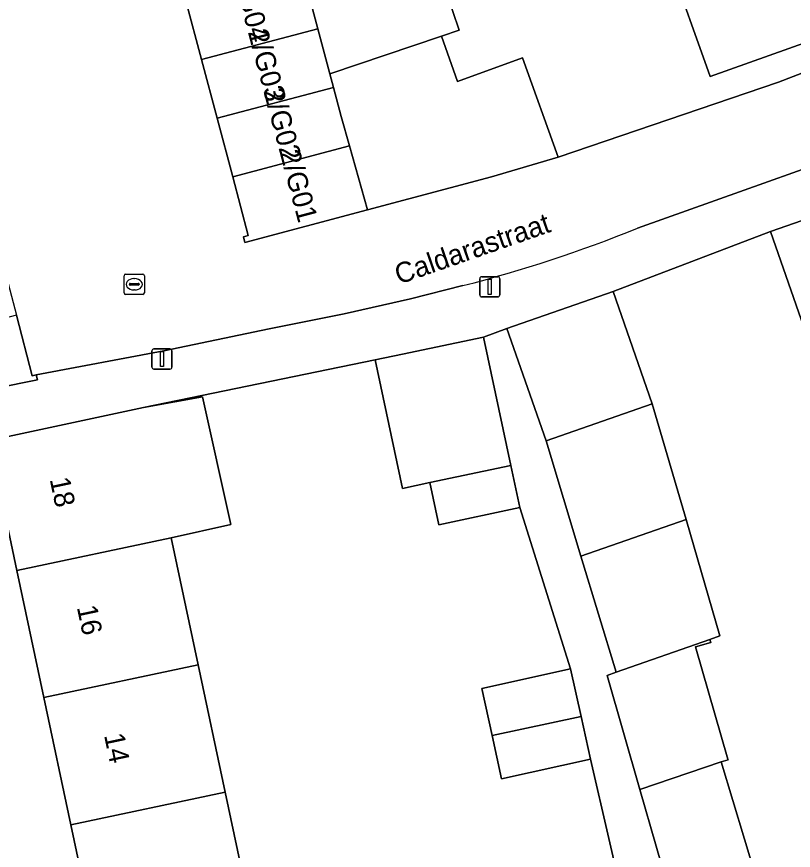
# Model space of a CAD drawing. Extents: x 159053 to 160042, y 380449 to 381423.
# Drawn here: x 159798.94 to 159837.39, y 381291.62 to 381332.87 of the extents above; entities that cross this region are included whole.
import ezdxf

# ---------------------------------------------------------------- set-up
doc = ezdxf.new("R2010")
doc.units = 0
for name, color, linetype in [('IMGEO_Erf', 7, 'Continuous'), ('IMGEO_Kolk', 7, 'Continuous'), ('IMGEO_Lichtmast', 7, 'Continuous'), ('IMGEO_Muur', 7, 'Continuous'), ('IMGEO_Openbare_ruimte_label', 7, 'Continuous'), ('IMGEO_Pand', 7, 'Continuous'), ('IMGEO_Pand_nummerreeks', 7, 'Continuous'), ('IMGEO_Rijbaan_lokaal_open', 7, 'Continuous'), ('IMGEO_Voetpad_open', 7, 'Continuous')]:
    doc.layers.add(name, color=color, linetype=linetype)

msp = doc.modelspace()

# ---------------------------------------------------------------- linework, layer by layer
at = {"layer": 'IMGEO_Erf'}
for points in [[(159818.966, 381337.768), (159820.845, 381332.208), (159819.967, 381331.911), (159820.766, 381329.666), (159823.987, 381330.842), (159825.737, 381325.926), (159836.649, 381329.627), (159843.327, 381332.203), (159840.984, 381339.018)], [(159842.029, 381333.034), (159833.277, 381329.919), (159831.182, 381335.805)], [(159850.578, 381289.175), (159849.615, 381291.942), (159845.863, 381290.636), (159844.867, 381293.499), (159842.869, 381292.804), (159840.909, 381298.436), (159844.148, 381299.564), (159842.192, 381305.184), (159840.227, 381310.827), (159838.266, 381316.459), (159837.9, 381317.512), (159836.256, 381322.234), (159828.472, 381319.277), (159830.406, 381313.723), (159832.074, 381307.989), (159833.748, 381302.232), (159833.259, 381302.061), (159833.304, 381301.905), (159832.552, 381301.688), (159834.153, 381296.129), (159834.162, 381296.097), (159833.811, 381295.996), (159835.555, 381290.256)], [(159829.16, 381288.286), (159827.345, 381296.128), (159822.945, 381295.16), (159822.473, 381297.308), (159821.962, 381299.631), (159826.361, 381300.599), (159823.849, 381308.584), (159819.833, 381307.731), (159819.389, 381309.819), (159818.036, 381309.53), (159816.684, 381315.888), (159805.223, 381313.532), (159808.144, 381314.055), (159809.539, 381307.743), (159806.591, 381307.092), (159807.928, 381300.799), (159809.265, 381294.508), (159810.602, 381288.217)], [(159802.96, 381286.597), (159801.623, 381292.888), (159800.287, 381299.179), (159798.95, 381305.472), (159797.599, 381311.828)]]:
    msp.add_lwpolyline(points, dxfattribs=at)
at = {"layer": 'IMGEO_Kolk'}
for p, q in [((159804.257, 381319.203), (159804.257, 381320.055)), ((159804.332, 381320.129), (159805.184, 381320.129)), ((159804.745, 381319.909), (159804.77, 381319.909)), ((159805.258, 381320.055), (159805.258, 381319.203)), ((159804.516, 381319.623), (159804.516, 381319.635)), ((159804.954, 381319.586), (159804.556, 381319.586)), ((159804.559, 381319.672), (159804.957, 381319.672)), ((159805, 381319.635), (159805, 381319.623)), ((159805.184, 381319.129), (159804.332, 381319.129)), ((159804.768, 381319.349), (159804.743, 381319.349))]:
    msp.add_line(p, q, dxfattribs=at)
for points in [[(159804.257, 381319.203), (159804.257, 381320.055)], [(159804.332, 381320.129), (159805.184, 381320.129)], [(159805.258, 381320.055), (159805.258, 381319.203)], [(159805.184, 381319.129), (159804.332, 381319.129)]]:
    msp.add_lwpolyline(points, dxfattribs=at)
for centre, radius, start, end in [((159804.334, 381320.053), 0.0765, 91.552, 178.448), ((159804.334, 381320.053), 0.0765, 91.552, 178.448), ((159805.182, 381320.053), 0.0765, 1.552, 88.448), ((159805.182, 381320.053), 0.0765, 1.552, 88.448), ((159804.556, 381319.632), 0.0403, 85.8775, 175.7526), ((159804.553, 381319.622), 0.0366, 178.938, 274.7102), ((159804.957, 381319.629), 0.043, 264.8664, 352.4533), ((159804.961, 381319.634), 0.0386, 1.7309, 96.639), ((159804.334, 381319.205), 0.0765, 181.552, 268.448), ((159804.334, 381319.205), 0.0765, 181.552, 268.448), ((159805.182, 381319.205), 0.0765, 271.552, 358.448), ((159805.182, 381319.205), 0.0765, 271.552, 358.448)]:
    msp.add_arc(centre, radius, start, end, dxfattribs=at)
for centre, major_axis, ratio, start_param, end_param in [((159804.744, 381319.629), (-0.387, 0.002), 0.722429, 4.712389, 7.853982), ((159804.769, 381319.629), (-0.39, 0.002), 0.717154, 1.570796, 4.712389)]:
    msp.add_ellipse(centre, major_axis=major_axis, ratio=ratio, start_param=start_param, end_param=end_param, dxfattribs=at)
at = {"layer": 'IMGEO_Lichtmast'}
for p, q in [((159821.863, 381319.106), (159821.863, 381319.906)), ((159821.863, 381319.906), (159821.863, 381319.106)), ((159821.963, 381320.006), (159822.753, 381320.006)), ((159822.753, 381320.006), (159821.963, 381320.006)), ((159822.853, 381319.906), (159822.853, 381319.106)), ((159822.853, 381319.106), (159822.853, 381319.906)), ((159822.753, 381319.006), (159821.963, 381319.006)), ((159821.963, 381319.006), (159822.753, 381319.006)), ((159805.634, 381315.532), (159805.634, 381316.332)), ((159805.634, 381316.332), (159805.634, 381315.532)), ((159805.734, 381316.432), (159806.524, 381316.432)), ((159806.524, 381316.432), (159805.734, 381316.432)), ((159806.624, 381316.332), (159806.624, 381315.532)), ((159806.624, 381315.532), (159806.624, 381316.332)), ((159806.524, 381315.432), (159805.734, 381315.432)), ((159805.734, 381315.432), (159806.524, 381315.432))]:
    msp.add_line(p, q, dxfattribs=at)
for points in [[(159822.283, 381319.881), (159822.433, 381319.881), (159822.433, 381319.131), (159822.283, 381319.131), (159822.283, 381319.881)], [(159806.054, 381316.307), (159806.204, 381316.307), (159806.204, 381315.557), (159806.054, 381315.557), (159806.054, 381316.307)]]:
    msp.add_lwpolyline(points, dxfattribs=at)
for centre, start, end in [((159821.963, 381319.906), 90, 180), ((159821.963, 381319.906), 90, 180), ((159822.753, 381319.906), 0, 90), ((159822.753, 381319.906), 360, 90), ((159821.963, 381319.106), 180, 270), ((159821.963, 381319.106), 180, 270), ((159822.753, 381319.106), 270, 0), ((159822.753, 381319.106), 270, 0), ((159805.734, 381316.332), 90, 180), ((159805.734, 381316.332), 90, 180), ((159806.524, 381316.332), 0, 90), ((159806.524, 381316.332), 360, 90), ((159805.734, 381315.532), 180, 270), ((159805.734, 381315.532), 180, 270), ((159806.524, 381315.532), 270, 0), ((159806.524, 381315.532), 270, 0)]:
    msp.add_arc(centre, 0.1, start, end, dxfattribs=at)
at = {"layer": 'IMGEO_Muur'}
for points in [[(159836.649, 381329.627), (159825.737, 381325.926)], [(159828.472, 381319.277), (159836.256, 381322.234)], [(159805.223, 381313.532), (159816.684, 381315.888)]]:
    msp.add_lwpolyline(points, dxfattribs=at)
at = {"layer": 'IMGEO_Pand'}
for points in [[(159839.94, 381338.929), (159831.182, 381335.805), (159833.277, 381329.919), (159842.029, 381333.034)], [(159818.966, 381337.768), (159817.436, 381337.244), (159815.299, 381336.522), (159812.936, 381335.723), (159813.079, 381335.183), (159813.851, 381332.278), (159814.445, 381330.044), (159819.967, 381331.911), (159820.845, 381332.208)], [(159808.087, 381330.758), (159813.851, 381332.278), (159813.079, 381335.183), (159807.315, 381333.663)], [(159813.851, 381332.278), (159808.087, 381330.758), (159808.859, 381327.853), (159814.623, 381329.373), (159814.445, 381330.044)], [(159823.987, 381330.842), (159820.766, 381329.666), (159819.967, 381331.911), (159814.445, 381330.044), (159814.623, 381329.373), (159815.004, 381327.938), (159815.416, 381326.474), (159816.305, 381323.315), (159822.446, 381324.947), (159825.737, 381325.926)], [(159815.004, 381327.938), (159814.623, 381329.373), (159808.859, 381327.853), (159809.631, 381324.948), (159815.416, 381326.474)], [(159815.416, 381326.474), (159809.631, 381324.948), (159810.403, 381322.044), (159810.159, 381321.979), (159810.233, 381321.702), (159816.305, 381323.315)], [(159838.266, 381316.459), (159847.048, 381319.516), (159845.038, 381325.291), (159836.256, 381322.234), (159837.9, 381317.512)], [(159830.406, 381313.723), (159828.472, 381319.277), (159823.211, 381317.445), (159825.144, 381311.891)], [(159798.924, 381318.099), (159793.133, 381316.581), (159793.891, 381313.689), (159799.969, 381314.909), (159799.904, 381315.156), (159799.709, 381315.105)], [(159823.408, 381310.658), (159822.056, 381317.02), (159818.041, 381316.167), (159816.684, 381315.888), (159818.036, 381309.53), (159819.389, 381309.819)], [(159797.599, 381311.828), (159798.95, 381305.472), (159806.591, 381307.092), (159809.539, 381307.743), (159808.144, 381314.055), (159805.223, 381313.532), (159797.582, 381311.908)], [(159830.406, 381313.723), (159825.144, 381311.891), (159826.875, 381306.179), (159832.074, 381307.989)], [(159823.408, 381310.658), (159819.389, 381309.819), (159819.833, 381307.731), (159823.849, 381308.584)], [(159832.074, 381307.989), (159826.875, 381306.179), (159828.615, 381300.437), (159833.259, 381302.061), (159833.748, 381302.232)], [(159806.591, 381307.092), (159798.95, 381305.472), (159800.287, 381299.179), (159807.928, 381300.799)], [(159832.552, 381301.688), (159833.304, 381301.905), (159833.259, 381302.061), (159828.615, 381300.437), (159828.163, 381300.279), (159829.791, 381294.626), (159833.811, 381295.996), (159834.162, 381296.097), (159834.153, 381296.129)], [(159801.623, 381292.888), (159809.265, 381294.508), (159807.928, 381300.799), (159800.287, 381299.179)], [(159822.473, 381297.308), (159826.879, 381298.242), (159826.361, 381300.599), (159821.962, 381299.631)], [(159822.473, 381297.308), (159822.945, 381295.16), (159827.345, 381296.128), (159826.879, 381298.242)], [(159833.811, 381295.996), (159829.791, 381294.626), (159831.406, 381289.02), (159831.46, 381288.831), (159831.501, 381288.844), (159835.555, 381290.256)], [(159810.602, 381288.217), (159809.265, 381294.508), (159801.623, 381292.888), (159802.96, 381286.597)]]:
    msp.add_lwpolyline(points, close=True, dxfattribs=at)
at = {"layer": 'IMGEO_Rijbaan_lokaal_open'}
for points in [[(159829.675, 381322.407), (159843.855, 381327.455), (159845.081, 381327.893), (159843.327, 381332.203), (159836.649, 381329.627), (159825.737, 381325.926), (159822.446, 381324.947), (159816.305, 381323.315), (159810.233, 381321.702), (159810.159, 381321.979), (159810.403, 381322.044), (159809.631, 381324.948), (159808.859, 381327.853), (159808.087, 381330.758), (159807.315, 381333.663), (159806.543, 381336.568), (159805.771, 381339.473)], [(159794.376, 381335.451), (159795.134, 381332.559), (159795.892, 381329.667), (159796.65, 381326.775), (159797.408, 381323.883), (159798.166, 381320.991), (159798.924, 381318.099), (159799.709, 381315.105), (159799.904, 381315.156), (159806.217, 381316.335), (159811.444, 381317.422), (159815.149, 381318.172), (159818.441, 381318.912), (159821.03, 381319.565)]]:
    msp.add_lwpolyline(points, dxfattribs=at)
msp.add_arc((159804.32, 381384.964), 67.5, 284.33286, 292.06317, dxfattribs=at)
at = {"layer": 'IMGEO_Voetpad_open'}
for points in [[(159816.684, 381315.888), (159818.041, 381316.167), (159822.056, 381317.02), (159823.211, 381317.445), (159828.472, 381319.277), (159836.256, 381322.234), (159845.038, 381325.291), (159845.998, 381325.639), (159845.081, 381327.893), (159843.855, 381327.455), (159829.675, 381322.407)], [(159821.03, 381319.565), (159818.441, 381318.912), (159815.149, 381318.172), (159811.444, 381317.422), (159806.217, 381316.335), (159799.904, 381315.156), (159799.969, 381314.909), (159793.891, 381313.689), (159791.832, 381313.267), (159788.5, 381312.615), (159788.948, 381310.023), (159792.775, 381310.875), (159797.599, 381311.828), (159797.582, 381311.908), (159805.223, 381313.532), (159816.684, 381315.888)]]:
    msp.add_lwpolyline(points, dxfattribs=at)
msp.add_lwpolyline([(159826.875, 381306.179), (159825.144, 381311.891), (159823.211, 381317.445), (159822.056, 381317.02), (159823.408, 381310.658), (159823.849, 381308.584), (159826.361, 381300.599), (159826.879, 381298.242), (159827.345, 381296.128), (159829.16, 381288.286), (159831.063, 381288.658), (159831.486, 381288.741), (159831.46, 381288.831), (159831.406, 381289.02), (159829.791, 381294.626), (159828.163, 381300.279), (159828.615, 381300.437)], close=True, dxfattribs=at)
msp.add_arc((159804.32, 381384.964), 67.5, 284.33286, 292.06317, dxfattribs=at)

# ---------------------------------------------------------------- texts
at = {"layer": 'IMGEO_Openbare_ruimte_label'}
msp.add_text('Caldarastraat', height=1, rotation=19.1414, dxfattribs=at).set_placement((159817.862, 381319.612))
at = {"layer": 'IMGEO_Pand_nummerreeks'}
for s, rotation, p in [('2/G04', 284.839, (159809.6, 381335.05)), ('2/G03', 284.8394, (159810.377, 381332.117)), ('2/G02', 284.839, (159811.152, 381329.191)), ('2/G01', 284.839, (159811.959, 381326.145)), ('18', 281.996, (159800.568, 381309.982)), ('16', 281.996, (159801.912, 381303.652)), ('14', 281.996, (159803.258, 381297.319))]:
    msp.add_text(s, height=1, rotation=rotation, dxfattribs=at).set_placement(p)

doc.saveas('drawing.dxf')
